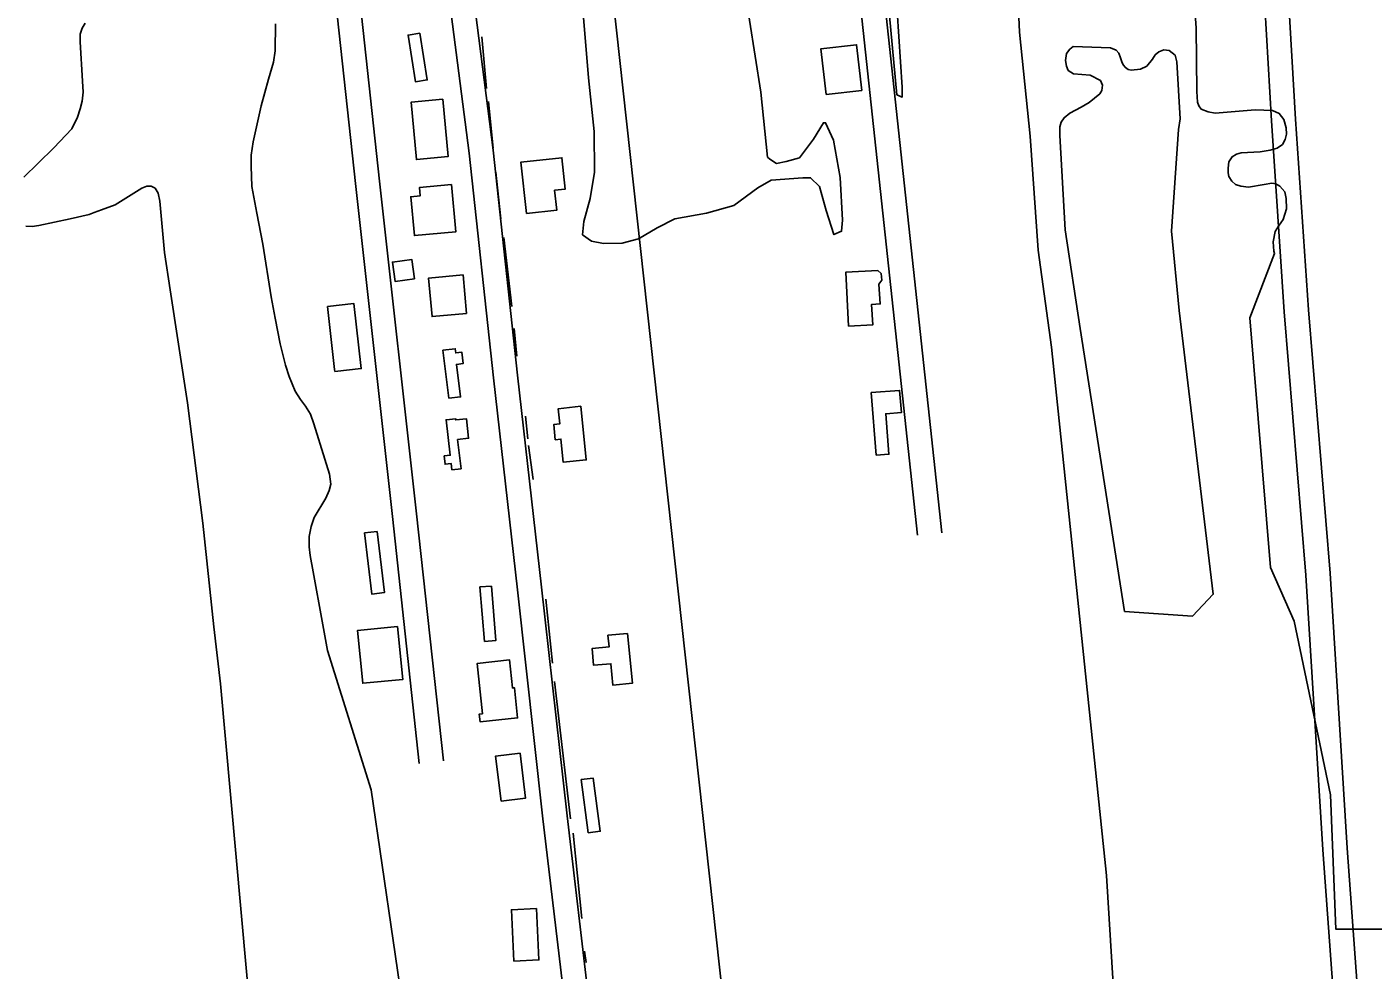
# Model space of a CAD drawing. Extents: x 3598634 to 3636690, y 517270 to 542944.
# Drawn here: x 3614405 to 3616071, y 530905 to 532071 of the extents above; entities that cross this region are included whole.
import ezdxf

# ---------------------------------------------------------------- set-up
doc = ezdxf.new("R2010")
doc.units = 0
for name, color, linetype in [('V-BLDG-OTLN', 7, 'Continuous'), ('V-ROAD-CNTR', 7, 'Continuous'), ('V-SITE-VEGE', 7, 'Continuous'), ('V-TOPO-BNDY', 7, 'Continuous'), ('V-TOPO-SHOR', 7, 'Continuous')]:
    doc.layers.add(name, color=color, linetype=linetype)

msp = doc.modelspace()

# ---------------------------------------------------------------- linework, layer by layer
at = {"layer": 'V-BLDG-OTLN'}
for points in [[(3614891.6, 532063.6), (3614900.8, 532005.9), (3614886.2, 532003.6), (3614877, 532061.3)], [(3615394.2, 531987.9), (3615387.8, 532044.4), (3615431.9, 532049.4), (3615438.3, 531992.9)], [(3614919.9, 531981.9), (3614926.6, 531910.9), (3614887.4, 531907.2), (3614880.7, 531978.2)], [(3615023.4, 531840.5), (3615016.7, 531904.2), (3615067.3, 531909.6), (3615071.4, 531870.7), (3615058.2, 531869.3), (3615060.9, 531844.5)], [(3614930.9, 531876.3), (3614936.3, 531818), (3614884.8, 531813.2), (3614880.4, 531861.2), (3614891.9, 531862.3), (3614891, 531872.6)], [(3614884.8, 531759.7), (3614861, 531756.5), (3614857.7, 531780.5), (3614881.6, 531783.7)], [(3615422.1, 531701.3), (3615418.5, 531767.8), (3615458.2, 531769.9), (3615462.3, 531766.5), (3615463.1, 531758.1), (3615459.3, 531753.2), (3615461.2, 531728.8), (3615450.3, 531727.9), (3615452.1, 531703)], [(3614949.4, 531717), (3614906.8, 531713), (3614902.4, 531760.7), (3614945, 531764.6)], [(3614777.3, 531725.5), (3614810, 531729.2), (3614819, 531648.8), (3614786.4, 531645.1), (3614786.1, 531647.6), (3614786, 531647.6)], [(3614927.6, 531611.9), (3614920.1, 531671.4), (3614935.4, 531673.3), (3614936.1, 531668.1), (3614943.4, 531669.1), (3614945.1, 531654.8), (3614936.9, 531653.8), (3614941.9, 531613.7)], [(3615456, 531541.6), (3615450.1, 531619), (3615485.2, 531621.7), (3615487.4, 531594.3), (3615468, 531592.8), (3615471.9, 531542.8)], [(3614938.3, 531561), (3614942.5, 531524.8), (3614931.2, 531523.5), (3614930.3, 531531.3), (3614922.9, 531530.4), (3614921.7, 531540.7), (3614929.1, 531541.5), (3614924, 531585.3), (3614935.9, 531586.7), (3614936.1, 531585.1), (3614949.1, 531586.6), (3614951.9, 531562.5)], [(3615090.7, 531602), (3615097.5, 531535.8), (3615069, 531532.9), (3615066.1, 531561.4), (3615059.2, 531560.7), (3615057.2, 531579.4), (3615064.7, 531580.2), (3615062.8, 531599.1)], [(3614838.9, 531447.2), (3614847.7, 531371.5), (3614832, 531369.7), (3614823.2, 531445.4)], [(3614980.1, 531379.7), (3614985.7, 531312.3), (3614971.6, 531311.1), (3614965.9, 531378.5)], [(3614864.1, 531329.5), (3614870.6, 531264.2), (3614820.9, 531259.3), (3614814.5, 531324.7)], [(3615148.7, 531321.1), (3615154.5, 531259.3), (3615130.5, 531257), (3615128, 531283.6), (3615106.6, 531281.6), (3615104.6, 531302.3), (3615125.7, 531304.3), (3615124.3, 531318.8)], [(3614969.2, 531221.6), (3614962.7, 531284), (3615002.6, 531288.2), (3615006.2, 531253.7), (3615008.6, 531253.9), (3615012.5, 531216.6), (3614966.1, 531211.7), (3614965.1, 531221.2)], [(3614992, 531113.7), (3614985.3, 531169.2), (3615015.7, 531172.8), (3615022.3, 531117.3)], [(3615100, 531074.3), (3615091.3, 531140.1), (3615106, 531142.1), (3615114.7, 531076.2)], [(3615007.7, 530915.6), (3615004.8, 530979.2), (3615035.9, 530980.6), (3615038.8, 530917)]]:
    msp.add_lwpolyline(points, close=True, dxfattribs=at)
at = {"layer": 'V-ROAD-CNTR'}
for points in [[(3616038, 530652), (3616009, 531053.3), (3615987.9, 531393.3), (3615961, 531719.1), (3615945.1, 531955.4), (3615922.5, 532345.6), (3615893.3, 532721.6), (3615867.3, 533116.2), (3615846.6, 533392.5), (3615837.1, 533501.9)], [(3616068, 530654.2), (3616038.9, 531055.3), (3616017.9, 531395.4), (3615990.9, 531721.4), (3615975.1, 531957.3), (3615952.5, 532347.6), (3615923.2, 532723.7), (3615897.2, 533118.3), (3615876.5, 533394.9), (3615867, 533504.5)], [(3615343.7, 533302.5), (3615359.8, 533263), (3615397.4, 532830.4), (3615428.1, 532503.9), (3615461.4, 532151), (3615537.4, 531445.5)], [(3615315.9, 533291.3), (3615330.3, 533255.9), (3615367.5, 532827.7), (3615398.2, 532501.1), (3615431.5, 532148), (3615507.5, 531442.7)], [(3615200.6, 529982), (3615165.3, 530267.4), (3615138.8, 530529.1), (3615101.4, 530859.6), (3615073.7, 531095.2), (3615042.2, 531378.2), (3615012.4, 531640.5), (3614982.2, 531918.9), (3614938, 532264), (3614901.9, 532600.6), (3614857.6, 532978.9), (3614848.3, 533054.9)], [(3615170.8, 529978.3), (3615135.5, 530264), (3615108.9, 530525.9), (3615071.6, 530856.2), (3615043.9, 531091.8), (3615012.4, 531374.8), (3614982.6, 531637.2), (3614952.4, 531915.4), (3614908.2, 532260.5), (3614872.1, 532597.3), (3614827.9, 532975.4), (3614818.5, 533051.3)], [(3614702.4, 533006), (3614714.4, 532952.7), (3614742.6, 532718.9), (3614800.8, 532257.4), (3614841.7, 531880.7), (3614887.6, 531469.1), (3614920.7, 531163.3)], [(3614673.1, 532999.4), (3614684.8, 532947.6), (3614712.9, 532715.2), (3614771, 532253.9), (3614811.9, 531877.5), (3614857.8, 531465.8), (3614890.9, 531160)]]:
    msp.add_lwpolyline(points, dxfattribs=at)
at = {"layer": 'V-SITE-VEGE'}
for points in [[(3615292.3, 532124.8), (3615313.3, 531990.5), (3615321.9, 531910.4), (3615324.6, 531907.7), (3615332.8, 531902.4), (3615345, 531905.1), (3615361.3, 531909.3), (3615378.8, 531932.5), (3615390.9, 531952.9), (3615393.6, 531952.9), (3615403.2, 531931.2), (3615411.6, 531885.1), (3615414.6, 531832.2), (3615413.3, 531818.6), (3615403.8, 531814.5), (3615394.2, 531844.3), (3615385.9, 531874.1), (3615375, 531884.9), (3615365.5, 531884.9), (3615326.1, 531882), (3615309.9, 531872.4), (3615280.1, 531850.5), (3615246.2, 531840.8), (3615206.9, 531833.9), (3615185.2, 531822.9), (3615162.2, 531809.2), (3615141.9, 531803.7), (3615118.8, 531803.5), (3615103.9, 531806.2), (3615093, 531814.3), (3615094.3, 531830.6), (3615102.3, 531859.1), (3615107.5, 531891.7), (3615107.3, 531941.9), (3615100.1, 532008.4), (3615079.9, 532252.6)], [(3615791.6, 530203.6), (3615741, 531021.6), (3615673.1, 531675.4), (3615656.8, 531795.1), (3615646.5, 531936.2), (3615633.4, 532065), (3615628.2, 532184.7)], [(3615847.2, 532138.7), (3615851.9, 532070.4), (3615853, 531991.5), (3615853.6, 531978.2), (3615855.4, 531973.6), (3615858.3, 531969.8), (3615866.9, 531966.3), (3615875.6, 531964.8), (3615925, 531968.9), (3615946.4, 531968.2), (3615954.8, 531964.2), (3615960.5, 531956.9), (3615963.3, 531946.4), (3615963.9, 531938.8), (3615962.1, 531932.2), (3615958.8, 531925.8), (3615952.2, 531921.4), (3615943.6, 531918.8), (3615931.1, 531917), (3615907.7, 531915.6), (3615901.8, 531913.8), (3615896.8, 531910.7), (3615892.7, 531904.5), (3615891.5, 531896.6), (3615891.5, 531891), (3615892.6, 531886.2), (3615896.2, 531880.4), (3615900.8, 531876.3), (3615907.4, 531874.6), (3615916.8, 531873.3), (3615936.4, 531876.5), (3615945.6, 531878.1), (3615950.7, 531877.1), (3615955.8, 531874.3), (3615961.7, 531867.4), (3615963.5, 531859), (3615963.8, 531846.3), (3615959.8, 531833), (3615954, 531824.9), (3615950, 531818.2), (3615947.5, 531805.5), (3615948.1, 531793.8), (3615949.2, 531790.9), (3615918.4, 531711.3), (3615944.2, 531402.8), (3615973.3, 531336.2), (3616018.4, 531121.5), (3616024.9, 530955.1), (3616115.2, 530955.1)], [(3614401.7, 531885.5), (3614419.4, 531902.9), (3614438.8, 531921.8), (3614460.9, 531945.2), (3614468.1, 531959.6), (3614471.4, 531970.2), (3614473.7, 531979.7), (3614475.1, 531990.8), (3614474.1, 532004.2), (3614471.4, 532052.9), (3614471.3, 532062.3), (3614473.8, 532069.9), (3614477.7, 532076.1)], [(3614712.9, 532075.1), (3614712.4, 532041.8), (3614710.4, 532028), (3614704.2, 532006.6), (3614695.2, 531973.9), (3614685.2, 531929.1), (3614682.8, 531912.7), (3614682.9, 531899), (3614683.9, 531873.8), (3614690, 531840.8), (3614697.3, 531802.7), (3614707.5, 531737.5), (3614712.7, 531710.9), (3614718.8, 531679.3), (3614725.5, 531652.8), (3614729.8, 531639), (3614737.5, 531620.9), (3614743.9, 531610.3), (3614749.9, 531602.2), (3614756.3, 531592.2), (3614760.5, 531580.3), (3614774.2, 531536.5)], [(3614683.2, 530834.1), (3614645.1, 531258.7), (3614636.8, 531329.2), (3614623, 531457.6), (3614604.1, 531606.4), (3614582.8, 531746.3), (3614575.8, 531792.3), (3614570, 531856), (3614567.8, 531865.6), (3614563.9, 531871.8), (3614559.3, 531874.2), (3614553.9, 531874.6), (3614547.6, 531871.8), (3614514.7, 531851.4), (3614497.9, 531845.2), (3614488.7, 531841.7), (3614482.5, 531839.4), (3614459, 531834), (3614420.3, 531825.9), (3614411.8, 531824.6), (3614404.2, 531824.8)], [(3614774.2, 531536.5), (3614779.7, 531518.2), (3614781.3, 531505.8), (3614779.5, 531497.7), (3614775.4, 531488.3), (3614760.7, 531464.5), (3614757, 531453.3), (3614754.5, 531440.9), (3614754.7, 531428.2), (3614756, 531417.3), (3614759.4, 531397.4), (3614770.9, 531336.4), (3614777.4, 531299.9), (3614831.5, 531127.5), (3614899.3, 530661.7), (3614945.3, 530223.2)]]:
    msp.add_lwpolyline(points, dxfattribs=at)
for points in [[(3615481.7, 531987.3), (3615461.6, 532205.7), (3615462.8, 532219.3), (3615465.5, 532224.7), (3615472.3, 532220.7), (3615473.7, 532216.6), (3615488.4, 531996.8), (3615488.5, 531984.6)], [(3615830.9, 531720.6), (3615873.3, 531369.5), (3615847.5, 531342.3), (3615763.6, 531348.3), (3615708.7, 531698.1), (3615689.8, 531820.5), (3615683.2, 531937.2), (3615683.4, 531947.8), (3615685.1, 531953.4), (3615688.6, 531959), (3615695.7, 531964.8), (3615709.8, 531972), (3615719.9, 531977.9), (3615732.7, 531988.6), (3615735.5, 531992.6), (3615736.2, 531999.5), (3615733.7, 532005), (3615721, 532011.8), (3615700.2, 532013.4), (3615693.9, 532017.7), (3615691.6, 532023), (3615690.5, 532029.8), (3615691.7, 532038.7), (3615695.8, 532044), (3615700.1, 532047.1), (3615746.1, 532045.6), (3615753.2, 532042.6), (3615756.5, 532038.8), (3615758.3, 532033), (3615760.1, 532028.4), (3615761.9, 532024.4), (3615764.5, 532021.1), (3615768, 532018.6), (3615771.8, 532017.9), (3615783.2, 532019.2), (3615791, 532023), (3615798.1, 532031.7), (3615801.3, 532036.7), (3615805.9, 532040.8), (3615811.9, 532042.9), (3615818.8, 532042.4), (3615825.9, 532036.4), (3615828, 532028.3), (3615832.1, 531957.9), (3615830.2, 531944.5), (3615821.7, 531818.9)], [(3615830.9, 531720.6), (3615821.7, 531818.9), (3615830.2, 531944.5), (3615832.1, 531957.9), (3615828, 532028.3), (3615825.9, 532036.4), (3615818.8, 532042.4), (3615811.9, 532042.9), (3615805.9, 532040.8), (3615801.3, 532036.7), (3615798.1, 532031.7), (3615791, 532023), (3615783.2, 532019.2), (3615771.8, 532017.9), (3615768, 532018.6), (3615764.5, 532021.1), (3615761.9, 532024.4), (3615760.1, 532028.4), (3615758.3, 532033), (3615756.5, 532038.8), (3615753.2, 532042.6), (3615746.1, 532045.6), (3615700.1, 532047.1), (3615695.8, 532044), (3615691.7, 532038.7), (3615690.5, 532029.8), (3615691.6, 532023), (3615693.9, 532017.7), (3615700.2, 532013.4), (3615721, 532011.8), (3615733.7, 532005), (3615736.2, 531999.5), (3615735.5, 531992.6), (3615732.7, 531988.6), (3615719.9, 531977.9), (3615709.8, 531972), (3615695.7, 531964.8), (3615688.6, 531959), (3615685.1, 531953.4), (3615683.4, 531947.8), (3615683.2, 531937.2), (3615689.8, 531820.5), (3615708.7, 531698.1), (3615763.6, 531348.3), (3615847.5, 531342.3), (3615873.3, 531369.5)]]:
    msp.add_lwpolyline(points, close=True, dxfattribs=at)
at = {"layer": 'V-TOPO-BNDY'}
msp.add_line((3616153.6, 522800.8), (3615020.3, 533109.9), dxfattribs=at)
at = {"layer": 'V-TOPO-SHOR'}
for p, q in [((3614968.1, 532059.2), (3614974.1, 531995.1)), ((3614976.5, 531979.2), (3614982.1, 531921.6)), ((3614985.6, 531891.9), (3614991.8, 531834)), ((3614995.5, 531811), (3615005.3, 531725.7)), ((3615008.3, 531698.2), (3615011.5, 531664.2)), ((3615022.4, 531589.7), (3615025.3, 531561.9)), ((3615026.2, 531553.5), (3615031.7, 531511.6)), ((3615047.5, 531363.6), (3615055.6, 531284.3)), ((3615058, 531261.4), (3615078.1, 531091.6)), ((3615081.2, 531073.9), (3615092.2, 530968.3)), ((3615095.5, 530928), (3615097.3, 530913.7))]:
    msp.add_line(p, q, dxfattribs=at)

doc.saveas('drawing.dxf')
